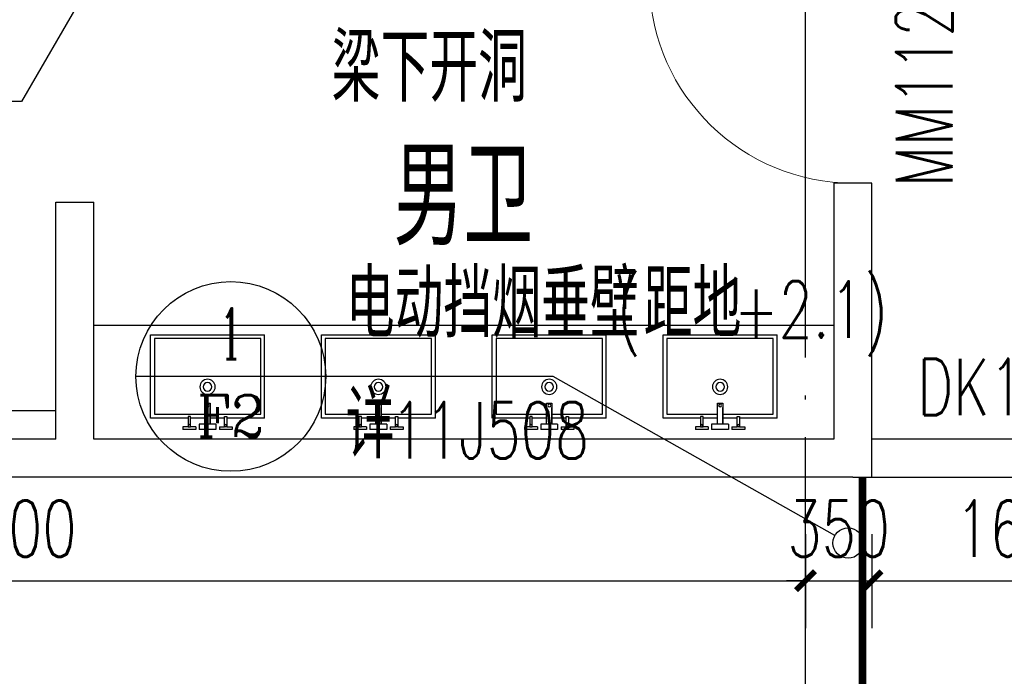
# Model space of a CAD drawing. Extents: x 797781 to 1255204, y 21234 to 1024248.
# Tile 521 of 656: x 934368 to 939555, y 572962 to 576424. Entities that reach past the tile are written whole.
import ezdxf
from ezdxf.enums import TextEntityAlignment as Align

# ---------------------------------------------------------------- set-up
doc = ezdxf.new("R2010")
doc.units = 0
doc.header["$LTSCALE"] = 1000
doc.header["$MEASUREMENT"] = 0
doc.linetypes.add('( Hidden )', pattern=[0.375, 0.25, -0.125])
doc.linetypes.add('230303生产综合楼-平面图_t8$0$DOTE', pattern=[2.4200000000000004, 2, -0.2, 0.02, -0.2])
for name, color, linetype in [('230303生产综合楼-平面图_t8$0$00-完成面(地面线)-JYZS', 48, 'Continuous'), ('230303生产综合楼-平面图_t8$0$DIM_IDEN', 3, 'Continuous'), ('230303生产综合楼-平面图_t8$0$DIM_LEAD', 3, 'Continuous'), ('230303生产综合楼-平面图_t8$0$DOTE', 1, '230303生产综合楼-平面图_t8$0$DOTE'), ('230303生产综合楼-平面图_t8$0$FF-厨卫具', 44, 'Continuous'), ('230303生产综合楼-平面图_t8$0$FF-厨卫具-JYZS', 44, 'Continuous'), ('230303生产综合楼-平面图_t8$0$PUB_DIM', 3, 'Continuous'), ('230303生产综合楼-平面图_t8$0$PUB_TEXT', 7, 'Continuous'), ('230303生产综合楼-平面图_t8$0$STAIR', 2, 'Continuous'), ('230303生产综合楼-平面图_t8$0$WALL', 40, 'Continuous'), ('230303生产综合楼-平面图_t8$0$WINDOW', 4, 'Continuous'), ('230303生产综合楼-平面图_t8$0$WINDOW_TEXT', 7, 'Continuous'), ('PUB_TEXT', 7, 'Continuous'), ('防排烟', 7, 'Continuous')]:
    doc.layers.add(name, color=color, linetype=linetype)
doc.styles.add('230303生产综合楼-平面图_t8$0$_TCH_DIM', font='SIMPLEX', dxfattribs={"bigfont": 'GBCBIG'})
doc.styles.add('230303生产综合楼-平面图_T8$0$_TCH_DIM_T3', font='SIMPLEX', dxfattribs={"width": 0.7058823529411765, "bigfont": 'GBCBIG'})
doc.styles.add('230303生产综合楼-平面图_t8$0$_TCH_LABEL', font='COMPLEX', dxfattribs={"bigfont": 'GBCBIG'})
doc.styles.add('230303生产综合楼-平面图_t8$0$_TCH_WINDOW', font='SIMPLEX', dxfattribs={"height": 3.5, "bigfont": 'GBCBIG'})
doc.dimstyles.new('230303生产综合楼-平面图_T8$0$_TCH_ARCH&&100', dxfattribs={"dimtxt": 297.5, "dimasz": 100, "dimexe": 250, "dimexo": 300, "dimgap": 126.25, "dimtad": 1, "dimdec": 0, "dimzin": 0, "dimdsep": 46, "dimtxsty": '230303生产综合楼-平面图_T8$0$_TCH_DIM_T3', "dimblk": '230303生产综合楼-平面图_t8$0$_ArchTick', "dimcen": 0.09, "dimclrt": 7, "dimazin": 2, "dimtfac": 1, "dimtdec": 0, "dimtix": 1, "dimtmove": 2, "dimatfit": 3, "dimfxl": 1, "dimtolj": 1, "dimtzin": 0, "dimarcsym": 0})

# ---------------------------------------------------------------- blocks, each defined once
blk = doc.blocks.new('230303生产综合楼-平面图_t8$0$台盆')
at = {"layer": '230303生产综合楼-平面图_t8$0$FF-厨卫具'}
for p, q in [((68064.42690082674, -66099.28192664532, -4.3863078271e-06), (67464.42690082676, -66099.28192664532, -4.3863078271e-06)), ((67464.42690082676, -66538.28191404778, -4.3863078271e-06), (67464.42690082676, -66099.28192664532, -4.3863078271e-06)), ((68064.42690082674, -66538.28191404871, -4.3863078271e-06), (68064.42690082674, -66099.28192664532, -4.3863078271e-06)), ((67750.67690082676, -66569.94886890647, -4.3863074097e-06), (67750.67690082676, -66482.60120423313, -4.3863074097e-06)), ((67464.42690082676, -66538.28191404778, -4.3863078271e-06), (67662.12299709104, -66538.28191404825, -4.3863078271e-06)), ((67674.45967617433, -66538.28191404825, -4.3863078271e-06), (67750.67690082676, -66538.28191404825, -4.3863078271e-06)), ((67778.61893658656, -66538.28191404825, -4.3863078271e-06), (67854.39412547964, -66538.28191404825, -4.3863078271e-06)), ((67866.73080456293, -66538.28191404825, -4.3863078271e-06), (68064.42690082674, -66538.28191404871, -4.3863078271e-06)), ((67634.78638294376, -66584.49500919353, -4.3863074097e-06), (67634.78638294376, -66599.04114948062, -4.3863074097e-06)), ((67662.12299709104, -66584.49500919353, -4.3863074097e-06), (67634.78638294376, -66584.49500919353, -4.3863074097e-06)), ((67634.78638294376, -66599.04114948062, -4.3863074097e-06), (67701.79629032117, -66599.04114948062, -4.3863074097e-06)), ((67701.79629032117, -66584.49500919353, -4.3863074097e-06), (67674.45967617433, -66584.49500919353, -4.3863074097e-06)), ((67701.79629032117, -66584.49500919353, -4.3863074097e-06), (67701.79629032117, -66599.04114948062, -4.3863074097e-06)), ((67720.28043532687, -66569.94886890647, -4.3863074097e-06), (67750.67690082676, -66569.94886890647, -4.3863074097e-06)), ((67720.28043532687, -66569.94886890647, -4.3863074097e-06), (67720.28043532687, -66599.04114948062, -4.3863074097e-06)), ((67720.28043532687, -66599.04114948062, -4.3863074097e-06), (67809.01540208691, -66599.04114948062, -4.3863074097e-06)), ((67778.61893658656, -66569.94886890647, -4.3863074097e-06), (67809.01540208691, -66569.94886890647, -4.3863074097e-06)), ((67809.01540208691, -66569.94886890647, -4.3863074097e-06), (67809.01540208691, -66599.04114948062, -4.3863074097e-06)), ((67827.05751133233, -66584.49500919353, -4.3863074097e-06), (67854.39412547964, -66584.49500919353, -4.3863074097e-06)), ((67827.05751133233, -66584.49500919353, -4.3863074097e-06), (67827.05751133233, -66599.04114948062, -4.3863074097e-06)), ((67827.05751133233, -66599.04114948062, -4.3863074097e-06), (67894.06741871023, -66599.04114948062, -4.3863074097e-06)), ((67866.73080456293, -66584.49500919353, -4.3863074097e-06), (67894.06741871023, -66584.49500919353, -4.3863074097e-06)), ((67894.06741871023, -66584.49500919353, -4.3863074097e-06), (67894.06741871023, -66599.04114948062, -4.3863074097e-06))]:
    blk.add_line(p, q, dxfattribs=at)
at = {"layer": '230303生产综合楼-平面图_t8$0$FF-厨卫具', "color": 8, "elevation": -8.7726148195e-06}
blk.add_lwpolyline([(67750.67690082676, -66518.28191404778), (67484.42690082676, -66518.28191404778), (67484.42690082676, -66119.28192664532), (68044.42690082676, -66119.28192664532), (68044.42690082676, -66518.28191404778), (67778.61893658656, -66518.28191404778)], dxfattribs=at)
at = {"layer": '230303生产综合楼-平面图_t8$0$FF-厨卫具', "elevation": -4.3863074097e-06}
for points in [[(67750.67690082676, -66459.50120423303), (67750.67690082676, -66569.94886890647), (67778.61893658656, -66569.94886890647), (67778.61893658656, -66459.50120423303)], [(67662.12299709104, -66530.09871787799), (67662.12299709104, -66584.49500919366), (67674.45967617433, -66584.49500919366), (67674.45967617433, -66530.09871787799)], [(67866.73080456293, -66530.09871787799), (67866.73080456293, -66584.49500919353), (67854.39412547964, -66584.49500919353), (67854.39412547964, -66530.09871787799)]]:
    blk.add_lwpolyline(points, close=True, dxfattribs=at)
at = {"layer": '230303生产综合楼-平面图_t8$0$FF-厨卫具'}
blk.add_circle((67764.42690082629, -66373.28192664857, -8.7726148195e-06), 40, dxfattribs=at)
at = {"layer": '230303生产综合楼-平面图_t8$0$FF-厨卫具', "color": 8}
for centre, radius in [((67764.42690082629, -66373.28192664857, -8.7726148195e-06), 22.5), ((67764.11057655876, -66471.53829339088, -4.3863074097e-06), 7.984881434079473), ((67668.29133663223, -66578.32666965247, -4.3785974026e-06), 6.168339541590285), ((67860.56246502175, -66578.32666965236, -4.3785974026e-06), 6.168339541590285)]:
    blk.add_circle(centre, radius, dxfattribs=at)
blk = doc.blocks.new('230303生产综合楼-平面图_t8$0$$DorLib2D$00000001')
for p, q in [((0.45, 0.9750000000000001), (0.5000000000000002, 0.9750000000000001)), ((0.45, 0), (0.45, 0.9750000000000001)), ((0.5, 0), (0.5, 0.9750000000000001)), ((0.5, 0), (0.45, 0))]:
    blk.add_line(p, q)
at = {"lineweight": 13}
blk.add_arc((0.475, 0), 0.975, 91.4692835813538, 180, dxfattribs=at)
blk = doc.blocks.new('230303生产综合楼-平面图_t8$0$_ArchTick')
at = {"color": 0, "linetype": 'ByBlock', "const_width": 0.3}
blk.add_lwpolyline([(-0.5, -0.5), (0.5, 0.5)], dxfattribs=at)
blk = doc.blocks.new('*D6248')
at = {"layer": '230303生产综合楼-平面图_t8$0$PUB_DIM', "color": 0, "lineweight": -2, "transparency": 16777216}
for p, q in [((756648.3066328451, 178498.9380537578), (756648.3066328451, 178002.4539507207)), ((765048.3066328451, 178498.9380537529), (765048.3066328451, 178002.4539507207)), ((756648.3066328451, 178252.4539507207), (765048.3066328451, 178252.4539507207))]:
    blk.add_line(p, q, dxfattribs=at)
at = {"layer": 'Defpoints', "color": 0, "transparency": 16777216}
for p in [(756648.3066328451, 178798.9380537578), (765048.3066328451, 178798.9380537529), (765048.3066328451, 178252.4539507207)]:
    blk.add_point(p, dxfattribs=at)
at = {"layer": '230303生产综合楼-平面图_t8$0$PUB_DIM', "color": 0, "lineweight": -2, "transparency": 16777216, "xscale": 100, "yscale": 100, "zscale": 100, "rotation": 180}
blk.add_blockref('230303生产综合楼-平面图_t8$0$_ArchTick', (756648.3066328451, 178252.4539507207), dxfattribs=at)
at = {"layer": '230303生产综合楼-平面图_t8$0$PUB_DIM', "color": 0, "lineweight": -2, "transparency": 16777216, "xscale": 100, "yscale": 100, "zscale": 100}
blk.add_blockref('230303生产综合楼-平面图_t8$0$_ArchTick', (765048.3066328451, 178252.4539507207), dxfattribs=at)
at = {"layer": '230303生产综合楼-平面图_t8$0$PUB_DIM', "color": 7, "transparency": 16777216, "insert": (760848.3066328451, 178527.4539507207), "char_height": 297.5, "attachment_point": 5, "style": '230303生产综合楼-平面图_T8$0$_TCH_DIM_T3'}
blk.add_mtext('\\A1;8400', dxfattribs=at)
blk = doc.blocks.new('*D6249')
at = {"layer": '230303生产综合楼-平面图_t8$0$PUB_DIM', "color": 0, "lineweight": -2, "transparency": 16777216}
for p, q in [((765048.3066328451, 178498.9380537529), (765048.3066328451, 178002.4539507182)), ((765398.3017911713, 178498.9380537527), (765398.3017911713, 178002.4539507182)), ((765048.3066328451, 178252.4539507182), (764948.3066328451, 178252.4539507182)), ((765048.3066328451, 178252.4539507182), (765398.3017911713, 178252.4539507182)), ((765398.3017911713, 178252.4539507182), (765498.3017911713, 178252.4539507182))]:
    blk.add_line(p, q, dxfattribs=at)
at = {"layer": 'Defpoints', "color": 0, "transparency": 16777216}
for p in [(765048.3066328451, 178798.9380537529), (765398.3017911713, 178798.9380537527), (765398.3017911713, 178252.4539507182)]:
    blk.add_point(p, dxfattribs=at)
at = {"layer": '230303生产综合楼-平面图_t8$0$PUB_DIM', "color": 0, "lineweight": -2, "transparency": 16777216, "xscale": 100, "yscale": 100, "zscale": 100}
blk.add_blockref('230303生产综合楼-平面图_t8$0$_ArchTick', (765048.3066328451, 178252.4539507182), dxfattribs=at)
at = {"layer": '230303生产综合楼-平面图_t8$0$PUB_DIM', "color": 0, "lineweight": -2, "transparency": 16777216, "xscale": 100, "yscale": 100, "zscale": 100, "rotation": 180}
blk.add_blockref('230303生产综合楼-平面图_t8$0$_ArchTick', (765398.3017911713, 178252.4539507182), dxfattribs=at)
at = {"layer": '230303生产综合楼-平面图_t8$0$PUB_DIM', "color": 7, "transparency": 16777216, "insert": (765223.3042120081, 178527.4539507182), "char_height": 297.5, "attachment_point": 5, "style": '230303生产综合楼-平面图_T8$0$_TCH_DIM_T3'}
blk.add_mtext('\\A1;350', dxfattribs=at)
blk = doc.blocks.new('*D6250')
at = {"layer": '230303生产综合楼-平面图_t8$0$PUB_DIM', "color": 0, "lineweight": -2, "transparency": 16777216}
for p, q in [((765398.3017911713, 178498.9380537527), (765398.3017911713, 178002.4539507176)), ((766998.301791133, 178498.9380537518), (766998.301791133, 178002.4539507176)), ((765398.3017911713, 178252.4539507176), (766998.301791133, 178252.4539507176))]:
    blk.add_line(p, q, dxfattribs=at)
at = {"layer": 'Defpoints', "color": 0, "transparency": 16777216}
for p in [(765398.3017911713, 178798.9380537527), (766998.301791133, 178798.9380537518), (766998.301791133, 178252.4539507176)]:
    blk.add_point(p, dxfattribs=at)
at = {"layer": '230303生产综合楼-平面图_t8$0$PUB_DIM', "color": 0, "lineweight": -2, "transparency": 16777216, "xscale": 100, "yscale": 100, "zscale": 100, "rotation": 180}
blk.add_blockref('230303生产综合楼-平面图_t8$0$_ArchTick', (765398.3017911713, 178252.4539507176), dxfattribs=at)
at = {"layer": '230303生产综合楼-平面图_t8$0$PUB_DIM', "color": 0, "lineweight": -2, "transparency": 16777216, "xscale": 100, "yscale": 100, "zscale": 100}
blk.add_blockref('230303生产综合楼-平面图_t8$0$_ArchTick', (766998.301791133, 178252.4539507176), dxfattribs=at)
at = {"layer": '230303生产综合楼-平面图_t8$0$PUB_DIM', "color": 7, "transparency": 16777216, "insert": (766198.3017911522, 178527.4539507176), "char_height": 297.5, "attachment_point": 5, "style": '230303生产综合楼-平面图_T8$0$_TCH_DIM_T3'}
blk.add_mtext('\\A1;1600', dxfattribs=at)
blk = doc.blocks.new('230303生产综合楼-平面图_t8$0$WSJ-1')
at = {"layer": '230303生产综合楼-平面图_t8$0$00-完成面(地面线)-JYZS'}
blk.add_line((761098.3040252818, 179148.9511271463), (756498.304212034, 179148.9511271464), dxfattribs=at)
at = {"layer": '230303生产综合楼-平面图_t8$0$DIM_LEAD'}
for p, q in [((761998.2988166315, 182648.9222458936), (760918.6346471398, 180779.1470157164)), ((760918.6346471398, 180779.1470157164), (759046.8678068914, 180779.1470157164))]:
    blk.add_line(p, q, dxfattribs=at)
at = {"layer": '230303生产综合楼-平面图_t8$0$FF-厨卫具-JYZS'}
blk.add_line((765198.3017911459, 179598.9386038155), (761298.304039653, 179598.9386038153), dxfattribs=at)
at = {"layer": '230303生产综合楼-平面图_t8$0$WALL'}
for p, q in [((765398.3017911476, 180348.9380537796), (765198.3017911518, 180348.9380537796)), ((765198.3017911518, 180348.9380537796), (765198.301791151, 178998.9380537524)), ((765398.3017911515, 178998.9344879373), (765398.3017911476, 180348.9380537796)), ((761098.3040254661, 178998.9380537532), (761098.3040576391, 180248.9380563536)), ((761098.3040576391, 180248.9380563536), (761298.3040576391, 180248.9380512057)), ((761298.304025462, 178998.9380537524), (761298.3040576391, 180248.9380512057)), ((761098.3040254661, 178998.9380537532), (756498.3042120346, 178998.9380537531)), ((765198.301791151, 178998.9380537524), (761298.304025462, 178998.9380537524)), ((765398.3017911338, 178798.9344879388), (765398.3017911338, 178998.9344879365)), ((761198.3040228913, 178798.9380537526), (756298.3042120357, 178798.938053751)), ((765298.3017911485, 178798.9380537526), (761198.3040228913, 178798.9380537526)), ((765298.3017911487, 178798.9344879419), (765398.3017911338, 178798.9344879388))]:
    blk.add_line(p, q, dxfattribs=at)
at = {"layer": '230303生产综合楼-平面图_t8$0$WINDOW'}
for p, q in [((766998.3017911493, 178998.9344879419), (765398.3017911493, 178998.9344879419)), ((765398.3017911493, 178798.9344879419), (766998.3017911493, 178798.9344879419))]:
    blk.add_line(p, q, dxfattribs=at)
at = {"layer": '230303生产综合楼-平面图_t8$0$FF-厨卫具-JYZS', "xscale": -1, "rotation": 359.9999999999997}
for p in [(829662.7298389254, 245648.2205304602, 4.3863078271e-06), (830562.7298389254, 245648.2205304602, 4.3863078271e-06), (831462.7298389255, 245648.2205304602, 4.3863078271e-06), (832362.7298389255, 245648.2205304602, 4.3863078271e-06)]:
    blk.add_blockref('230303生产综合楼-平面图_t8$0$台盆', p, dxfattribs=at)
at = {"layer": '230303生产综合楼-平面图_t8$0$WINDOW'}
ref = blk.add_blockref('230303生产综合楼-平面图_t8$0$$DorLib2D$00000001', (765298.3017911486, 180898.9380537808), dxfattribs=dict(at, xscale=1100, yscale=1100, zscale=200, rotation=90))
ref.add_attrib('A', 'MM1123', (765822.0517911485, 180328.9380537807), dxfattribs={"layer": '230303生产综合楼-平面图_t8$0$WINDOW_TEXT', "ltscale": 2, "height": 297.5, "rotation": 90, "style": '230303生产综合楼-平面图_t8$0$_TCH_WINDOW', "width": 0.7058823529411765})
at = {"layer": '230303生产综合楼-平面图_t8$0$PUB_TEXT', "style": '230303生产综合楼-平面图_t8$0$_TCH_DIM'}
for s, height, p in [('梁下开洞', 357.4468085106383, (759151.8678068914, 180324.1470157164)), ('男卫', 510.6382978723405, (762878.1774660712, 180020.8584380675))]:
    blk.add_text(s, height=height, dxfattribs=at).set_placement(p)
at = {"layer": '230303生产综合楼-平面图_t8$0$WINDOW_TEXT', "style": '230303生产综合楼-平面图_t8$0$_TCH_WINDOW', "width": 0.7058823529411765}
blk.add_text('DK1623', height=297.5, dxfattribs=at).set_placement((765638.3017911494, 179125.1844879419))
at = {"layer": 'PUB_TEXT', "style": '230303生产综合楼-平面图_t8$0$_TCH_DIM'}
blk.add_text('梁下开洞', height=357.4468085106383, dxfattribs=at).set_placement((762551.8585739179, 180778.627795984))
at = {"layer": '230303生产综合楼-平面图_t8$0$PUB_DIM'}
for p1, p2, distance, picture, middle in [((756648.3066328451, 178798.9380537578), (765048.3066328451, 178798.9380537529), -546.4841030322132, '*D6248', (760848.3066328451, 178527.4539507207)), ((765048.3066328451, 178798.9380537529), (765398.3017911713, 178798.9380537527), -546.4841030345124, '*D6249', (765223.3042120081, 178527.4539507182)), ((765398.3017911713, 178798.9380537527), (766998.301791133, 178798.9380537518), -546.4841030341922, '*D6250', (766198.3017911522, 178527.4539507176))]:
    dim = blk.add_aligned_dim(p1=p1, p2=p2, distance=distance, dimstyle='230303生产综合楼-平面图_T8$0$_TCH_ARCH&&100', dxfattribs=at)
    dim.commit()
    dim.dimension.update_dxf_attribs({"geometry": picture, "text_midpoint": middle})

msp = doc.modelspace()

# ---------------------------------------------------------------- linework, layer by layer
at = {"layer": '230303生产综合楼-平面图_t8$0$DIM_IDEN'}
for p, q in [((935980.5571673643, 574542.6588804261), (934980.5571673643, 574542.6588804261)), ((937178.8528686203, 574542.6588804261), (935980.5571673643, 574542.6588804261)), ((938663.0591283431, 573703.9139972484), (937178.8528686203, 574542.6588804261))]:
    msp.add_line(p, q, dxfattribs=at)
for centre, radius in [((935480.5571673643, 574542.6588804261), 500), ((938732.7482806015, 573664.5317217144), 80.04712092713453)]:
    msp.add_circle(centre, radius, dxfattribs=at)
at = {"layer": '230303生产综合楼-平面图_t8$0$DOTE'}
msp.add_line((938508.0044139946, 564962.1583240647), (938508.0044139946, 592962.1583240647), dxfattribs=at)
at = {"layer": '防排烟', "color": 1, "linetype": '( Hidden )', "const_width": 40}
msp.add_lwpolyline([(938808.000782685, 574012.1547582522), (938808.0007826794, 571612.1583240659)], dxfattribs=at)

# ---------------------------------------------------------------- block references
at = {"layer": '230303生产综合楼-平面图_t8$0$STAIR'}
msp.add_blockref('230303生产综合楼-平面图_t8$0$WSJ-1', (173459.6977811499, 395213.2202703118), dxfattribs=at)

# ---------------------------------------------------------------- texts
at = {"layer": 'PUB_TEXT', "style": '230303生产综合楼-平面图_t8$0$_TCH_DIM'}
for s, p in [('电动挡烟垂壁', (936085.5571673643, 574746.8255470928)), ('距地', (937655.3444014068, 574746.8255470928)), ('详', (936085.5571673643, 574109.999305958))]:
    msp.add_text(s, height=357.4468085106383, dxfattribs=at).set_placement(p)
at = {"layer": 'PUB_TEXT', "style": '230303生产综合楼-平面图_t8$0$_TCH_DIM', "width": 0.7058823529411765}
for s, p in [('(', (937515.3444014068, 574746.8255470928)), ('+2.1)', (938131.9401460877, 574746.8255470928)), ('11J508', (936323.8550397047, 574109.999305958))]:
    msp.add_text(s, height=297.5, dxfattribs=at).set_placement(p)
at = {"layer": 'PUB_TEXT', "style": '230303生产综合楼-平面图_t8$0$_TCH_LABEL'}
for s, height, p, p2 in [('1', 267.6951782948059, (935423.1939148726, 574634.2602322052), (935537.920419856, 574634.2602322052)), ('F2', 219.6562460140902, (935302.7402063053, 574223.9400661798), (935658.3741284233, 574223.9400661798))]:
    msp.add_text(s, height=height, dxfattribs=at).set_placement(p, p2, align=Align.FIT)

doc.saveas('drawing.dxf')
